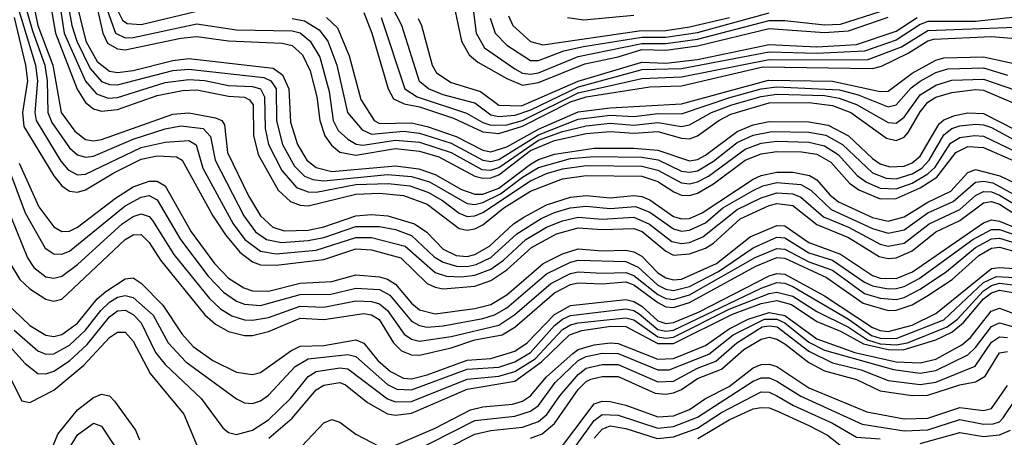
# Model space of a CAD drawing. Header units: inches. Extents: x 501365 to 657855, y 482276 to 547543.
# Tile 915 of 957: x 640524 to 643002, y 490232 to 491284. Entities that reach past the tile are written whole.
import ezdxf

# ---------------------------------------------------------------- set-up
doc = ezdxf.new("R2010")
doc.units = ezdxf.units.IN
doc.header["$MEASUREMENT"] = 0
doc.layers.add('A6449', color=7, linetype='Continuous')

msp = doc.modelspace()

# ---------------------------------------------------------------- linework, layer by layer
at = {"layer": 'A6449', "color": 5}
for points, elevation in [([(640490, 491413.4), (640564.1, 491170), (640569.5, 491130), (640562.6, 491050), (640565.4, 491030), (640628, 490928), (640646.3, 490906.3), (640670, 490893.2), (640690, 490895), (640830, 490961.9), (640890, 490976), (640950, 490979.6), (640968.8, 490968.8), (640984.9, 490910), (641061.7, 490770), (641091.2, 490730), (641130, 490701.3), (641170, 490694.5), (641270, 490703.9), (641370, 490735.8), (641410, 490735.7), (641494, 490714), (641570, 490647), (641598.1, 490638.1), (641636.4, 490636.4), (641670, 490640.6), (641710, 490656), (641741.6, 490678.4), (641797.6, 490730), (641850, 490761.5), (641890, 490777.8), (641930, 490786.9), (641990, 490781.7), (642070, 490786.6), (642109.1, 490769.1), (642165.7, 490725.7), (642190, 490719.9), (642210, 490723), (642243.3, 490736.7), (642330, 490806), (642390, 490835.8), (642430, 490848), (642470, 490845.8), (642490, 490837), (642547.4, 490787.4), (642610, 490761.4), (642690, 490718.6), (642710, 490713.4), (642750, 490721.3), (642813, 490770), (642890, 490806.1), (642930, 490841.2), (642950, 490851.4), (642970, 490850.3), (642990, 490842), (643050, 490805.7)], 4040), ([(640541.2, 491410), (640569.8, 491270), (640607.3, 491170), (640629, 491050), (640663.2, 491003.2), (640690, 490982.7), (640710, 490979.3), (640730, 490982.2), (640910, 491046.5), (640950, 491049.5), (641017.1, 491037.1), (641033.1, 491030), (641039.3, 491019.3), (641047.6, 490950), (641100.5, 490840.5), (641130.4, 490790.4), (641161.7, 490761.7), (641190, 490752.6), (641250, 490754.1), (641290, 490762.6), (641370, 490790.4), (641410, 490793.5), (641450.4, 490790.4), (641518.1, 490770), (641548.7, 490748.7), (641590, 490705.9), (641623.1, 490690), (641650, 490687.6), (641670, 490692.8), (641706.8, 490713.2), (641766.9, 490770), (641793.3, 490786.7), (641850, 490817.4), (641910, 490837), (641950, 490841.1), (642010, 490835.6), (642070, 490841.2), (642090, 490838.9), (642110, 490830.5), (642170, 490788.7), (642190, 490782.6), (642210, 490783.5), (642242.1, 490797.9), (642370, 490882.5), (642390, 490891.7), (642430, 490900.3), (642470, 490900.3), (642511.8, 490891.8), (642530, 490881), (642563, 490843), (642585.2, 490825.2), (642670, 490785.6), (642710, 490776.5), (642750, 490787.7), (642810, 490824.3), (642867.5, 490852.5), (642910, 490899.6), (642930, 490907.1), (642990.5, 490890.5), (643070, 490853.1)], 4080), ([(640723.2, 491403.2), (640783.4, 491283.4), (640794.8, 491274.8), (640830, 491272.4), (640970, 491305.5)], 4260), ([(640589.9, 491390), (640614.1, 491250), (640669.2, 491109.2), (640690, 491075.6), (640710, 491059.6), (640730, 491053.5), (640770, 491057.8), (640870, 491093.2), (640933.8, 491106.2), (640970, 491107.2), (641050, 491091.5), (641090, 491089.1), (641102.5, 491082.5), (641112.1, 491070), (641112.6, 490992.6), (641124.5, 490944.5), (641175.1, 490855.1), (641206.1, 490826.1), (641230, 490817.3), (641250, 490815.6), (641370, 490844.8), (641430, 490847.4), (641490, 490841.6), (641550, 490819.5), (641630, 490758.4), (641650, 490753.5), (641670, 490757.1), (641690, 490767.6), (641742.8, 490810), (641810, 490852.5), (641890, 490883.3), (641950, 490891.6), (642090, 490889.9), (642130, 490876.9), (642170.1, 490850.1), (642190, 490842.5), (642210, 490841.6), (642230, 490847.4), (642270, 490870.3), (642350.2, 490930), (642390, 490946.5), (642430, 490952.5), (642491.6, 490951.6), (642530, 490945), (642565.2, 490925.2), (642612.2, 490872.2), (642635.7, 490855.7), (642690, 490833.1), (642730, 490833.5), (642790, 490861), (642832.7, 490887.3), (642880.1, 490950), (642910, 490965), (642950, 490962.5), (643030, 490926.7)], 4120), ([(643030, 491291), (642930, 491279.4), (642810, 491279.6), (642790, 491272.1), (642730, 491232.7), (642650, 491205), (642530, 491198.8), (642410, 491202.6), (642190, 491160.8), (642090, 491158.2), (641930, 491114.1), (641810, 491056), (641770, 491042.5), (641730, 491039.5), (641710, 491043.6), (641670, 491074.3), (641590, 491095), (641553.3, 491110), (641530, 491128.9), (641485.8, 491270), (641435, 491370)], 4360), ([(640529.9, 491350.1), (640556.3, 491256.3), (640587.2, 491170), (640593.7, 491130), (640595.3, 491050), (640605, 491025), (640650, 490961.6), (640670, 490943.9), (640690, 490937.8), (640710, 490940.6), (640810, 490983.6), (640890, 491009.2), (640930, 491016.4), (640985.8, 491010), (641004.6, 490990), (641016.3, 490930), (641088.1, 490790), (641117.9, 490750), (641145.7, 490730), (641183.1, 490723.1), (641250, 490727.6), (641290, 490735.1), (641370, 490763.2), (641430, 490763.3), (641470, 490755.6), (641510, 490740.2), (641567.1, 490687.1), (641590, 490672.9), (641623.5, 490663.5), (641650, 490662.7), (641672.8, 490667.2), (641710, 490684.7), (641775.6, 490744.4), (641837, 490783), (641870, 490798.6), (641909.9, 490810.1), (641950, 490814.5), (642010, 490808.5), (642073.9, 490813.9), (642110, 490799.6), (642170, 490757), (642190, 490751.5), (642210, 490753.5), (642250, 490772.6), (642293.8, 490810), (642370, 490853.7), (642394.3, 490865.7), (642430, 490874.4), (642490, 490868.9), (642514.9, 490854.9), (642566.2, 490806.2), (642670, 490757.8), (642710, 490746.2), (642750, 490755.1), (642810, 490798), (642873.6, 490826.4), (642930, 490874.8), (642950, 490877.8), (642973, 490873), (643051.6, 490830)], 4060), ([(640621.3, 491350), (640636.1, 491250), (640689.7, 491129.7), (640717.3, 491097.3), (640746.9, 491086.9), (640770, 491088.6), (640890, 491126), (640950, 491133.5), (640990, 491131.1), (641050, 491118.3), (641110, 491116.2), (641130, 491110.2), (641140.7, 491090), (641141.9, 491010), (641150.4, 490970), (641184, 490904), (641221.2, 490861.2), (641250, 490850.4), (641270, 490849.6), (641370, 490869), (641451.2, 490871.3), (641505.8, 490865.8), (641551.4, 490850), (641588.7, 490828.7), (641630, 490797), (641650, 490788.2), (641670, 490789.7), (641690, 490798.3), (641810, 490878), (641850, 490896.7), (641890, 490908.8), (641950, 490916.8), (642090, 490914.8), (642130, 490904.7), (642190, 490872.8), (642210, 490870.5), (642230, 490875.3), (642257.8, 490890), (642350, 490958.1), (642390, 490972.9), (642430, 490977.9), (642510, 490975.9), (642550, 490966.2), (642584.2, 490944.2), (642632, 490892), (642654.9, 490874.9), (642690, 490860), (642730, 490858), (642770, 490872.7), (642810, 490895.7), (642827.7, 490912.3), (642866.7, 490973.3), (642890, 490987.2), (642927.4, 490992.6), (642950, 490990.6), (643030, 490952.5)], 4140), ([(640641.6, 491350), (640655.2, 491270), (640668.1, 491230), (640701.7, 491161.7), (640730, 491128.9), (640750, 491120.7), (640770, 491120), (640910, 491156.3), (640950, 491159.5), (641138.4, 491138.4), (641156.2, 491130), (641169.5, 491110), (641170.6, 491029.4), (641185.8, 490970), (641215.5, 490915.5), (641241.4, 490890), (641261.7, 490881.7), (641290, 490877.9), (641450, 490893.8), (641510, 490889.5), (641555.7, 490875.7), (641650, 490821.1), (641670, 490818.8), (641690, 490823.6), (641734.5, 490845.5), (641790, 490887.7), (641830, 490911.8), (641910, 490934.9), (641970, 490939.6), (642090, 490938.2), (642130.8, 490930.8), (642190, 490902.9), (642210, 490899.8), (642230, 490903.8), (642270, 490927.5), (642330, 490974.8), (642370, 490993.1), (642417.4, 491002.6), (642510, 491001.2), (642553.2, 490993.2), (642594.7, 490970), (642670, 490898.1), (642704.8, 490884.8), (642730, 490883.5), (642770, 490895.5), (642794.8, 490910), (642813.4, 490930), (642850, 490994.5), (642870, 491010), (642890, 491016.8), (642930, 491021.4), (642950, 491019.2), (642970, 491012.7), (643036.1, 490976.1)], 4160), ([(640661.1, 491350), (640690.7, 491230), (640718.9, 491178.9), (640750, 491154.2), (640770, 491150.8), (640810, 491156.5), (640910, 491181.7), (640950, 491186.4), (641161.8, 491161.8), (641185.4, 491145.4), (641201.5, 491110), (641205.8, 491025.8), (641223.7, 490970), (641247.2, 490930), (641270, 490912), (641310, 490901.5), (641470, 490916), (641528.6, 490908.6), (641570, 490894.5), (641636.2, 490856.2), (641670, 490844.3), (641690, 490845), (641730, 490860), (641810, 490920.4), (641830, 490932), (641870, 490945.4), (641970, 490960.5), (642070, 490960.3), (642130, 490955.5), (642210, 490928.5), (642230, 490932.3), (642250, 490942.6), (642330, 491002.2), (642370, 491019.4), (642410, 491028.1), (642510, 491026.9), (642558.8, 491018.8), (642610, 490991.2), (642670, 490934.4), (642690, 490921.3), (642713.7, 490913.7), (642750, 490915.5), (642770, 490923.6), (642790, 490940.4), (642838.3, 491021.7), (642850, 491032.1), (642877.3, 491042.7), (642910, 491049.2), (642950, 491048), (643030, 491007)], 4180), ([(640736.5, 491330), (640765.4, 491250), (640790, 491238.4), (640810, 491239.3), (640970, 491273.6), (641070, 491258.9), (641210, 491256.6), (641230, 491250.8), (641255.6, 491230), (641279.8, 491190), (641303.5, 491103.5), (641313, 491030), (641325.4, 491005.4), (641350, 490983.2), (641370.7, 490970.7), (641388.2, 490968.2), (641470, 490981), (641530, 490975.7), (641610, 490950), (641687.1, 490907.1), (641710, 490905.1), (641730, 490911.8), (641830, 490980.3), (641890, 491002.2), (641950, 491017.1), (642010, 491023.3), (642070, 491018.7), (642130, 491025.3), (642190, 491015.3), (642210, 491019.7), (642264.9, 491050), (642316.2, 491070), (642390, 491090.7), (642430, 491096.7), (642550, 491093.2), (642586.6, 491086.6), (642630.2, 491070.2), (642710, 491024.9), (642730, 491023.9), (642750, 491038.6), (642790, 491095.2), (642830, 491119.5), (642870, 491132.2), (642950, 491134.8), (643030, 491106.9)], 4240), ([(641663.1, 491330), (641672.7, 491250), (641693.6, 491213.6), (641770, 491160.5), (641790, 491149.7), (641810, 491146.7), (641830, 491150), (641930, 491191.9), (642090, 491224.3), (642150, 491224), (642230, 491235.1), (642410, 491281.9), (642450, 491282.2), (642550, 491271.4), (642590, 491272.7), (642690, 491304.9)], 4440), ([(640720.2, 491310), (640733.1, 491250), (640745.3, 491225.3), (640770, 491210.5), (640790, 491208.4), (640930, 491237.7), (640970, 491242.1), (641050, 491230.6), (641185.2, 491225.2), (641210, 491219.1), (641235.7, 491195.7), (641255.4, 491155.4), (641271.8, 491090), (641279.8, 491030), (641291.8, 490991.8), (641308.6, 490968.5), (641330, 490950.7), (641370, 490942.8), (641470, 490959.5), (641530, 490953.2), (641579.1, 490939.1), (641669.5, 490890), (641690, 490884.8), (641710, 490886.1), (641730, 490893.7), (641810, 490954.3), (641870, 490979.7), (641950, 490997.1), (642010, 491002.3), (642070, 490998), (642130, 491002.2), (642190, 490985.4), (642210, 490984), (642230, 490991.2), (642283.6, 491030), (642313.8, 491046.2), (642410, 491074.4), (642510, 491075.3), (642570, 491068.4), (642615.5, 491050), (642705.6, 490985.6), (642730, 490980.1), (642750, 490988.4), (642760.2, 490999.8), (642790, 491052.1), (642810, 491076.4), (642830, 491088.9), (642870, 491101.1), (642930, 491108.4), (642950, 491106.5), (643030, 491072.3)], 4220), ([(641617.9, 491317.9), (641636.2, 491230), (641655.7, 491195.7), (641677.5, 491177.5), (641750, 491135.7), (641790, 491119.4), (641830, 491125.9), (641946.7, 491173.3), (642030, 491190.6), (642090, 491209.4), (642150, 491207.7), (642230, 491218), (642410, 491261.9), (642550, 491252), (642610, 491256.4), (642710, 491290.7)], 4420), ([(640510, 491290), (640539.3, 491170), (640543.9, 491130), (640531.1, 491050), (640534.8, 491014.8), (640610, 490891), (640630, 490865.3), (640650, 490852), (640670, 490849.6), (640690, 490855.5), (640761.5, 490898.5), (640830, 490932.4), (640870, 490941.4), (640918.6, 490938.6), (640933.1, 490930), (641010.3, 490790.3), (641042, 490742), (641078.3, 490698.4), (641110, 490674.4), (641130, 490666.6), (641170, 490665.7), (641290, 490680.2), (641370, 490706.6), (641410, 490704.4), (641483.8, 490683.8), (641550, 490619.8), (641570, 490609.9), (641590, 490606.2), (641670, 490612.9), (641710, 490626.9), (641750, 490653.8), (641812.6, 490710), (641875.2, 490744.8), (641930, 490760.1), (641990, 490755.2), (642070, 490758.3), (642090.5, 490750.5), (642150, 490701.1), (642170, 490691.3), (642210, 490694.2), (642250, 490708.5), (642270, 490721.4), (642337.3, 490782.7), (642410, 490816.2), (642430, 490821.2), (642470, 490815.7), (642530, 490768.5), (642610, 490735.4), (642687.4, 490687.4), (642710, 490682.3), (642730, 490683.9), (642770, 490702.1), (642830.1, 490749.9), (642890, 490778.4), (642950, 490822.9), (642970, 490826), (642990, 490819.4), (643030, 490793.4)], 4020), ([(641210, 491287.6), (641241.1, 491281.1), (641278.3, 491258.3), (641299.4, 491230), (641322.8, 491170), (641349.6, 491050), (641386.4, 491006.4), (641410, 490995.5), (641490, 491003.4), (641530, 490998), (641610, 490973.1), (641690, 490930.3), (641710, 490926.7), (641730, 490932.1), (641830, 490994.5), (641930, 491033.2), (642010, 491043.4), (642070, 491040.7), (642130, 491047.8), (642190, 491047), (642311.4, 491088.6), (642390, 491109.9), (642430, 491115.4), (642587.2, 491107.2), (642634.7, 491094.7), (642710, 491064.5), (642730, 491069.6), (642767.5, 491112.5), (642790, 491129.2), (642830, 491151), (642859.9, 491160.1), (642950, 491162.7), (643010, 491144.6)], 4260), ([(641296.6, 491290), (641323.7, 491263.7), (641353.2, 491193.2), (641383.1, 491083.1), (641416.5, 491030), (641430, 491023.1), (641510, 491024.1), (641550, 491014.9), (641622.7, 490990), (641690, 490955.6), (641710, 490951.2), (641750, 490963.6), (641830, 491008.3), (641930, 491052.3), (642010, 491062.3), (642190, 491072.3), (642408.4, 491131.6), (642570, 491129.1), (642690, 491103.7), (642710, 491103.8), (642770, 491149.2), (642830, 491182.2), (642850, 491188.4), (642950, 491190.9), (643030, 491173.3)], 4280), ([(641390, 491302.4), (641410.6, 491250), (641451.8, 491110), (641465.2, 491085.2), (641491.9, 491071.9), (641530, 491064.3), (641615.8, 491035.8), (641690, 491001.5), (641730, 490997.1), (641790, 491015.9), (641910, 491077.7), (641950, 491089.9), (642110, 491115.3), (642190, 491117.5), (642394.7, 491165.3), (642670, 491161.3), (642693.2, 491166.8), (642760, 491200), (642809.3, 491230.7), (642824.7, 491235.3), (642970, 491241.6), (643030, 491236.8)], 4320), ([(641434, 491290), (641493.1, 491110), (641524.6, 491090), (641648.5, 491048.5), (641690, 491025), (641710, 491018.5), (641750, 491019.7), (641790, 491030.6), (641930, 491099.7), (642090, 491136.2), (642190, 491140.5), (642410, 491184.3), (642656.6, 491183.5), (642743.7, 491216.3), (642810, 491256.7), (643030, 491265.2), (643130, 491296.4)], 4340), ([(641526.9, 491286.9), (641535.3, 491270), (641562, 491170), (641573.4, 491150), (641610, 491125.7), (641683.7, 491103.7), (641730, 491068.7), (641787.2, 491067.2), (641930, 491129), (642090, 491177.4), (642150, 491174.8), (642230, 491184), (642410, 491221.8), (642530, 491216.2), (642630, 491222), (642730, 491255.2), (642783.1, 491290)], 4380), ([(641708, 491288), (641720.7, 491250), (641750, 491220.2), (641810, 491181.8), (641830, 491181.5), (641894, 491206), (641943.5, 491216.5), (642090, 491240.2), (642150, 491240.5), (642230, 491252.4), (642410, 491301.8)], 4460), ([(641754, 491294), (641765.1, 491270), (641810, 491229.5), (641841.1, 491221.1), (642083.4, 491256.6), (642150, 491257.4), (642210, 491265.9), (642310.4, 491289.6)], 4480), ([(641903.1, 491290), (641944.3, 491284.3), (642070, 491295.8)], 4520), ([(640496, 490910), (640537.8, 490797.8), (640588.8, 490708.8), (640610, 490693.9), (640630, 490693.5), (640650, 490700.8), (640790, 490815.6), (640830, 490837.3), (640850, 490841), (640870, 490830.1), (640928.6, 490730), (640998.2, 490638.2), (641037.5, 490597.5), (641070, 490574.8), (641090, 490567.3), (641130, 490564.5), (641230, 490592.2), (641307.2, 490592.8), (641370, 490608), (641430, 490604.3), (641455.6, 490590), (641510, 490524.8), (641530, 490513.6), (641550, 490509.7), (641590, 490512.6), (641690, 490531.1), (641719.4, 490540.6), (641750, 490558.1), (641850, 490643.9), (641910, 490673.4), (641930, 490678.5), (642050, 490674.6), (642080.8, 490660.8), (642130, 490615.3), (642150, 490605.2), (642170, 490601.6), (642210, 490612.3), (642283.2, 490650), (642370.2, 490709.8), (642430, 490736), (642450, 490734.8), (642510, 490696.7), (642570, 490678.7), (642650, 490623.2), (642670, 490614), (642710, 490605.9), (642730, 490606.5), (642750, 490611.8), (642787.5, 490632.5), (642923.2, 490730), (642970, 490756), (642990, 490755.5), (643068.3, 490728.3)], 3960), ([(640522.8, 490922.8), (640572.8, 490812.8), (640610, 490762.7), (640630, 490750.7), (640650, 490751.7), (640670, 490761.1), (640765.6, 490834.4), (640810, 490863), (640850, 490877.8), (640870, 490877.5), (640890, 490865.8), (640956.2, 490750), (641014.9, 490670), (641050, 490633.2), (641088.3, 490608.3), (641110, 490601.1), (641150, 490600.6), (641230, 490620.6), (641310, 490624.2), (641370, 490641), (641430, 490636), (641450, 490630.5), (641470, 490617.8), (641510, 490570), (641530, 490553.5), (641570, 490542.8), (641670, 490556.2), (641710, 490566.6), (641750, 490590.8), (641841.9, 490670), (641890, 490694.6), (641930, 490706.6), (641990, 490701.5), (642050, 490703.9), (642070, 490699.2), (642090, 490688.1), (642130, 490646.6), (642150, 490633.6), (642170, 490628.7), (642190, 490630.3), (642278.2, 490670), (642362.6, 490737.4), (642430, 490765.6), (642450, 490765), (642510, 490723), (642590, 490693.5), (642670, 490639.5), (642690, 490633.1), (642730, 490632.4), (642770.9, 490649.1), (642950, 490772.2), (642970, 490780), (642990, 490776.9), (643065.2, 490745.2)], 3980), ([(640501, 490790), (640544.3, 490684.3), (640559.9, 490659.9), (640590, 490636.6), (640610, 490632.6), (640630, 490638.4), (640670, 490667.7), (640782.2, 490770), (640810, 490788.7), (640830, 490795.3), (640850, 490788), (640858.3, 490778.3), (640912.5, 490692.5), (641002.1, 490582.1), (641030, 490555.5), (641058.3, 490538.3), (641090, 490528.1), (641110, 490526.8), (641150, 490533.8), (641230, 490562.8), (641290, 490560.1), (641370, 490576.1), (641410, 490573.9), (641430, 490568.3), (641450, 490551.2), (641492.1, 490492.1), (641510, 490479.4), (641530, 490474.1), (641610, 490485.6), (641730, 490514.4), (641770, 490541.2), (641860.9, 490619.1), (641910, 490644.3), (641930, 490649.3), (641990, 490645.2), (642050, 490647.4), (642070, 490639.8), (642130, 490591.7), (642150, 490581.8), (642170, 490579.1), (642210, 490590.8), (642375.3, 490684.7), (642430, 490707.8), (642450, 490706.3), (642510, 490673.7), (642570, 490652.9), (642650, 490594.7), (642690, 490582.9), (642730, 490579.3), (642750, 490584.2), (642790, 490605.2), (642857, 490650), (642929.8, 490710), (642970, 490732), (642990, 490733.7), (643050, 490715.3)], 3940), ([(640500.6, 490670), (640524.9, 490630), (640550, 490606.1), (640590, 490579.8), (640610, 490575.3), (640630, 490580.2), (640790, 490730.5), (640810, 490742.4), (640830, 490742.6), (640850, 490722.5), (640878.7, 490678.7), (640990, 490540.9), (641017.2, 490517.2), (641050, 490498.5), (641090, 490488.1), (641110, 490488.1), (641150, 490498.4), (641230, 490532.2), (641290, 490528.5), (641390, 490544), (641410, 490540.8), (641428.9, 490528.9), (641464.6, 490470), (641485.4, 490450), (641510, 490440), (641530, 490438.8), (641610, 490457.6), (641670, 490477.3), (641738.1, 490490), (641770, 490509.4), (641870, 490595.8), (641910, 490616.7), (641930, 490621.2), (641990, 490619), (642050, 490624), (642070, 490616.3), (642130, 490571.3), (642150, 490560.9), (642170, 490559.4), (642210, 490571.5), (642377, 490663), (642430, 490684.7), (642450, 490683.4), (642554.7, 490634.7), (642647.3, 490570), (642710, 490551.7), (642730, 490552.3), (642770, 490565.9), (642810, 490589.7), (642871.1, 490630), (642938.4, 490690), (642970, 490708.9), (642990, 490710.9), (643037.8, 490697.8)], 3920), ([(640448, 490610), (640550, 490513.3), (640590, 490489.3), (640610, 490486.2), (640630, 490491.3), (640670, 490519.9), (640719.3, 490580.7), (640740.9, 490599.1), (640790, 490631.3), (640810, 490633.6), (640830, 490620.5), (640884.8, 490564.8), (640932.7, 490492.7), (640960.9, 490460.9), (641010, 490425.8), (641070, 490395.9), (641109.9, 490390.1), (641130, 490395.4), (641207, 490450), (641230, 490461.5), (641290, 490463.6), (641370, 490477.3), (641390, 490469.4), (641425.7, 490425.7), (641457.4, 490397.4), (641490, 490381), (641510, 490379.3), (641550, 490389.3), (641650, 490426.3), (641710, 490430.5), (641770, 490448.8), (641801.1, 490470), (641870, 490541.2), (641910, 490564.5), (642050, 490579.2), (642070, 490574.4), (642090, 490562.6), (642130, 490525.8), (642150, 490518.9), (642170, 490521.3), (642232.5, 490547.5), (642410, 490639.1), (642430, 490644.4), (642450, 490642.8), (642550, 490588.5), (642670, 490508.9), (642690, 490500.7), (642710, 490498.8), (642770, 490514.7), (642830, 490544), (642970, 490657), (642990, 490660.1), (643090, 490652.7)], 3880), ([(640510, 490501.9), (640570, 490450.1), (640590, 490441.1), (640610, 490441.9), (640650, 490463.8), (640690, 490502.3), (640728.1, 490551.9), (640750, 490572.8), (640770, 490584.7), (640790, 490589.5), (640810, 490584.4), (640859.9, 490539.9), (640898.1, 490470), (640942.3, 490422.3), (641070, 490329.2), (641090, 490319.2), (641110, 490317.2), (641130, 490324), (641150, 490337.9), (641217.8, 490410), (641250.6, 490429.4), (641350, 490440.6), (641370, 490435.5), (641450, 490365.4), (641473.6, 490353.6), (641510, 490351.2), (641650, 490403.6), (641730, 490408.3), (641770, 490422.1), (641810, 490445.8), (641870, 490513.5), (641890, 490530), (641910, 490539.3), (642050, 490555.5), (642070, 490551.4), (642083.2, 490543.2), (642130, 490504), (642150, 490499.2), (642170, 490502.3), (642390, 490608), (642430, 490621.8), (642450, 490620.1), (642470, 490611.7), (642610, 490529.6), (642668.1, 490488.1), (642690, 490481.8), (642730, 490481.1), (642850, 490528.1), (642950, 490621.8), (642982.7, 490637.3), (643090, 490631.5)], 3860), ([(640404.7, 490564.7), (640537.7, 490417.7), (640570, 490393), (640590, 490392.1), (640610, 490398.5), (640650, 490424.4), (640694.1, 490465.9), (640750, 490535.3), (640770, 490550.4), (640790, 490552.1), (640810, 490541.2), (640830, 490520.1), (640865.9, 490445.9), (640890, 490415.1), (640980.7, 490330), (641035.7, 490255.7), (641050, 490243.8), (641070, 490239.1), (641110, 490250.1), (641150, 490276), (641205.6, 490330), (641250, 490385.3), (641270, 490397.5), (641330, 490407.2), (641350, 490404.3), (641450, 490328.7), (641470, 490321.4), (641510, 490322.3), (641650, 490378.7), (641730, 490386.1), (641770, 490397.4), (641821.2, 490430), (641890, 490503.3), (641910, 490515.4), (641930, 490520.6), (642050, 490533.3), (642070, 490527.6), (642130, 490485.2), (642150, 490481.8), (642170, 490484.6), (642310, 490554.5), (642410, 490594), (642430, 490597.5), (642470, 490587.2), (642530, 490548.6), (642610, 490509.3), (642657.9, 490477.9), (642690, 490467.6), (642730, 490464.7), (642758.2, 490470), (642858.3, 490510), (642884.1, 490530), (642950, 490601), (642970, 490614.7), (642990, 490620.3), (643130, 490602.6)], 3840), ([(641151.1, 490230), (641210, 490280.4), (641270, 490351.6), (641290, 490363.5), (641330, 490370.4), (641344.2, 490364.2), (641399.9, 490319.9), (641450, 490291.4), (641470, 490287.7), (641510, 490292.8), (641650, 490353.2), (641770, 490373.6), (641837.8, 490422.2), (641907.7, 490490), (641938.8, 490501.3), (642011.8, 490511.8), (642050, 490511.2), (642130, 490468.3), (642170, 490468.1), (642317.8, 490542.2), (642390, 490569.5), (642430, 490576.6), (642466.5, 490566.5), (642530, 490523.4), (642590, 490499), (642647.6, 490467.6), (642710, 490452.9), (642747.5, 490452.5), (642830, 490477.2), (642870, 490496.5), (642899, 490521), (642950, 490580.5), (642970, 490596.3), (642990, 490602.7), (643110, 490581.8)], 3820), ([(641470, 490211.8), (641570, 490254.6), (641658.7, 490301.4), (641690, 490309.1), (641764.2, 490315.8), (641790, 490323.4), (641810, 490336.6), (641850, 490384.3), (641916.5, 490443.5), (641930, 490453.3), (641970, 490465.2), (642010, 490470.4), (642030, 490468.4), (642130, 490429.2), (642170, 490430.8), (642250, 490463.3), (642310, 490505.4), (642357.6, 490530), (642410, 490546.4), (642450, 490538.7), (642530, 490480.2), (642626, 490446), (642730, 490422.1), (642790, 490419.4), (642830, 490429), (642895, 490465), (642916.9, 490483.1), (642968.7, 490550), (642990, 490557.1), (643050, 490534.3)], 3780), ([(641450, 490162.2), (641670, 490273.9), (641770, 490285.5), (641810, 490297.6), (641830, 490312.2), (641872.1, 490370), (641930, 490425.2), (641950, 490435.9), (641990, 490444.3), (642030, 490443.4), (642130, 490401.8), (642158.3, 490401.7), (642258.7, 490441.3), (642319.7, 490490), (642398.8, 490530), (642430, 490529.5), (642450, 490520.3), (642510, 490471.3), (642550, 490451.6), (642722.9, 490402.9), (642790, 490393.2), (642830, 490400.5), (642910, 490439.4), (642930, 490458), (642970, 490511.5), (642990, 490520.1), (643070, 490497.5)], 3760), ([(641532.2, 490170), (641670, 490239.6), (641710, 490249.5), (641790, 490257.9), (641830, 490271.6), (641851, 490289), (641883.5, 490336.5), (641929.4, 490390), (641950, 490406.1), (641990, 490415.8), (642030, 490415.4), (642130, 490371.7), (642170, 490373.7), (642230, 490406.5), (642276.4, 490423.6), (642329, 490470), (642393.1, 490510), (642410, 490513), (642430.2, 490510), (642510, 490448.7), (642570, 490420), (642641.6, 490401.6), (642710, 490375.1), (642790, 490365), (642830, 490371.3), (642929, 490411), (642970, 490471.9), (642990, 490484.9), (643010, 490483.6)], 3740), ([(640476.1, 490430), (640530, 490323.6), (640550, 490319.5), (640610, 490350.6), (640685.9, 490414.1), (640750, 490483.6), (640770, 490496.6), (640790, 490496.8), (640810, 490474.6), (640852.4, 490392.4), (640937.3, 490290), (640982.3, 490182.3)], 3820), ([(641810, 490229.7), (641839.3, 490240.7), (641870, 490267), (641930, 490352), (641950, 490372.2), (641961.9, 490378.1), (641990, 490385.4), (642030, 490385), (642123.3, 490343.3), (642150, 490340.3), (642170, 490343.9), (642190, 490352.2), (642230, 490379.8), (642290, 490403.6), (642346.4, 490453.6), (642390, 490479.6), (642410, 490483.9), (642430, 490479.3), (642450, 490467.5), (642510, 490420.3), (642550, 490399.6), (642630, 490377.4), (642690, 490349.4), (642770, 490337.2), (642810, 490338.1), (642890, 490363.9), (642930, 490371.9), (642953.7, 490386.3), (642990, 490444.5), (643010, 490448.4)], 3720), ([(641870, 490183.9), (641970, 490316.5), (641990, 490323.1), (642010, 490322.5), (642050, 490312.6), (642130, 490283.3), (642170, 490286.1), (642210, 490301.6), (642250, 490330), (642310, 490360.2), (642370, 490407.2), (642390, 490415.2), (642410, 490416.4), (642430, 490410.2), (642510, 490356.6), (642655.8, 490295.8), (642750, 490278.6), (642810, 490280.5), (642890, 490307), (642950, 490299.9), (642970, 490304.2), (643010, 490362.8)], 3680), ([(641890, 490163.7), (641970, 490274.5), (641990, 490289.7), (642030, 490288), (642130, 490255.2), (642170, 490259), (642230, 490282.8), (642370, 490373.7), (642390, 490382.1), (642410, 490382), (642430, 490373.7), (642490, 490335.4), (642644.8, 490264.8), (642750, 490248.1), (642810, 490250.5), (642890, 490276.8), (642950, 490265.2), (642974.1, 490265.9), (642990, 490271.2), (642999.3, 490280.7), (643030, 490327.2)], 3660), ([(640575.7, 490130), (640620, 490240), (640670, 490301), (640710, 490332.6), (640730, 490340.8), (640750, 490336.1), (640763, 490323), (640815.4, 490250), (640825.8, 490225.8)], 3780), ([(641970, 490230), (641990, 490252.8), (642010, 490260.7), (642050, 490254.4), (642128.9, 490228.9), (642170, 490233), (642230, 490254.7), (642290, 490294.6), (642390, 490346.6), (642410, 490345.9), (642430, 490336.5), (642471.7, 490311.7), (642570, 490267.5), (642630, 490232.7), (642690, 490228.4)], 3640), ([(642231.2, 490228.8), (642310, 490276.1), (642370, 490303.4), (642390, 490306.9), (642410, 490305.9), (642430, 490298.4), (642510, 490262), (642557.1, 490237.1), (642592, 490210)], 3620), ([(640582.1, 490000), (640586.4, 490010), (640606.3, 490110), (640636.3, 490183.7), (640670, 490237.9), (640710, 490267.5), (640730, 490260.4), (640773.7, 490193.7), (640795.7, 490110), (640822.3, 490050), (640838.9, 490000)], 3760), ([(641234.7, 490210), (641290, 490268.2), (641310, 490276.9), (641330, 490270.1), (641370, 490239.8), (641430, 490208.7)], 3780), ([(642790, 490216.1), (642890, 490243.9), (642950, 490234.2), (642990, 490237.8), (643017.3, 490250)], 3640)]:
    msp.add_lwpolyline(points, dxfattribs=dict(at, elevation=elevation))

doc.saveas('drawing.dxf')
